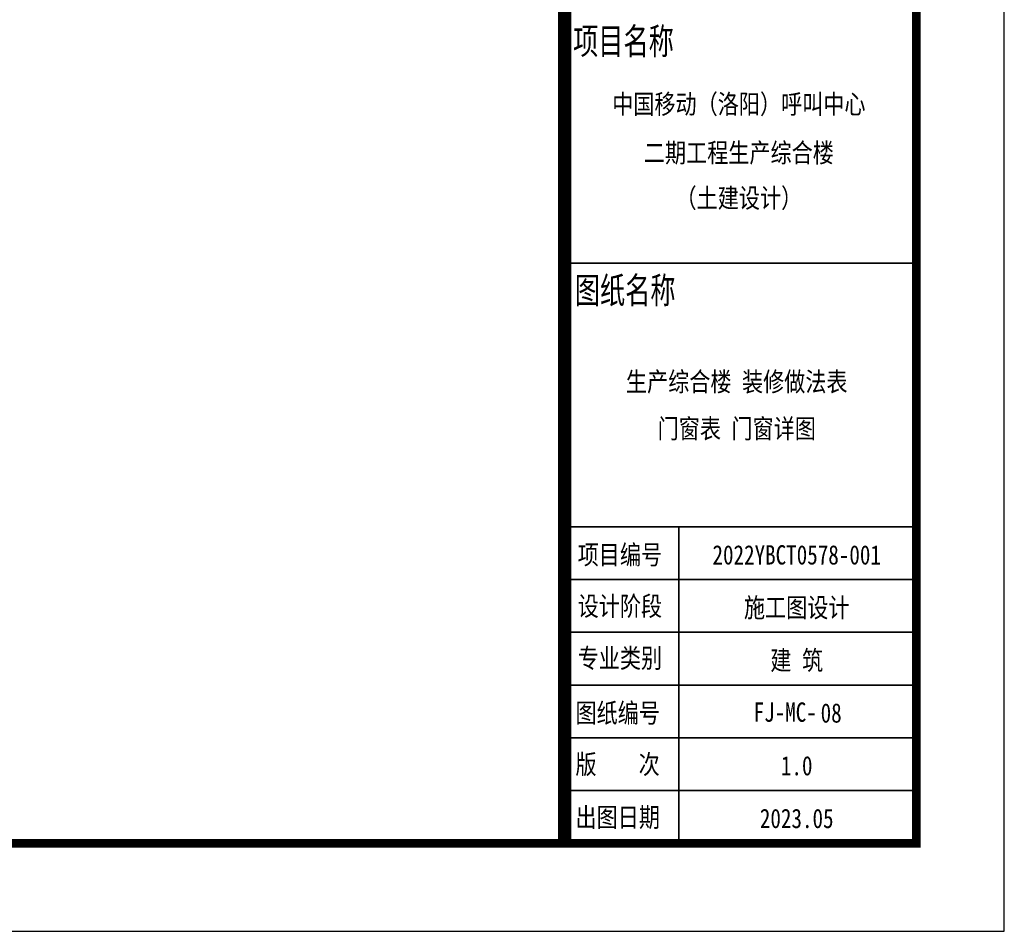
# Model space of a CAD drawing. Extents: x 1109697 to 1467097, y -139975 to 53891.
# Tile 297 of 386: x 1455899 to 1467097, y -139975 to -129603. Entities that reach past the tile are written whole.
import ezdxf
from ezdxf.enums import TextEntityAlignment as Align

# ---------------------------------------------------------------- set-up
doc = ezdxf.new("R2010")
doc.units = 0
doc.header["$LTSCALE"] = 1000
doc.header["$MEASUREMENT"] = 0
doc.layers.add('PUB_TEXT', color=7, linetype='Continuous')
doc.layers.add('PUB_TITLE', color=4, linetype='Continuous')
doc.layers.add('图框', color=4, linetype='Continuous', lineweight=35)
doc.styles.add('-黑体', font='simhei.ttf', dxfattribs={"width": 0.8})

# ---------------------------------------------------------------- blocks, each defined once
blk = doc.blocks.new('图签01')
at = {"layer": '图框', "linetype": 'Continuous'}
for p, q in [((1793863, 89364), (1797865, 89364)), ((1793908, 86365), (1797908, 86365)), ((1795183, 82762), (1795183, 86365)), ((1793908, 85765), (1797908, 85765)), ((1793908, 85165), (1797908, 85165)), ((1793908, 84565), (1797908, 84565)), ((1793883, 83965), (1797883, 83965)), ((1793883, 83365), (1797883, 83365))]:
    blk.add_line(p, q, dxfattribs=at)
at = {"layer": '图框', "style": '-黑体'}
for s, height, width, p in [('项目名称', 300, 0.7, (1793979, 91741)), ('图纸名称', 300, 0.7, (1793998, 88906)), ('项目编号', 220, 0.8, (1794031, 85937)), ('设计阶段', 220, 0.8, (1794031, 85353)), ('专业类别', 220, 0.8, (1794031, 84761)), ('图纸编号', 220, 0.8, (1794006, 84137)), ('版    次', 220, 0.8, (1794006, 83553)), ('出图日期', 220, 0.8, (1794006, 82950))]:
    blk.add_text(s, height=height, dxfattribs=dict(at, width=width)).set_placement(p)
at = {"layer": '图框', "style": '-黑体', "width": 0.8}
for s, height, p in [('中国移动（洛阳）呼叫中心', 220.01, (1795864, 91065)), ('二期工程生产综合楼', 220, (1795864, 90511)), ('（土建设计）', 220, (1795864, 89996)), ('2022YBCT0578-001', 220.01, (1796522, 85936)), ('施工图设计', 220, (1796522, 85336)), ('建 筑', 220, (1796522, 84736)), ('FJ-MC-', 220, (1796391, 84147)), ('1.0', 220, (1796522, 83537)), ('2023.05', 220, (1796522, 82937))]:
    blk.add_text(s, height=height, dxfattribs=at).set_placement(p, align=Align.CENTER)

msp = doc.modelspace()

# ---------------------------------------------------------------- linework, layer by layer
at = {"layer": 'PUB_TITLE'}
msp.add_lwpolyline([(1361997, -139975), (1467097, -139975), (1467097, -80575), (1361997, -80575)], close=True, dxfattribs=at)
at = {"layer": 'PUB_TITLE', "const_width": 100}
msp.add_lwpolyline([(1364497, -138975), (1466097, -138975), (1466097, -81575), (1364497, -81575)], close=True, dxfattribs=at)
at = {"layer": '图框', "const_width": 150}
msp.add_lwpolyline([(1462097, -81575), (1462097, -138975)], dxfattribs=at)

# ---------------------------------------------------------------- block references
at = {"layer": 'PUB_TEXT'}
msp.add_blockref('图签01', (-331786, -221738), dxfattribs=at)

# ---------------------------------------------------------------- texts
at = {"layer": 'PUB_TEXT', "style": '-黑体', "width": 0.8}
for s, height, p in [('生产综合楼 装修做法表', 220.01, (1464054, -133832)), ('门窗表 门窗详图', 220, (1464054, -134366)), ('08', 220, (1465128, -137601))]:
    msp.add_text(s, height=height, dxfattribs=at).set_placement(p, align=Align.CENTER)

doc.saveas('drawing.dxf')
